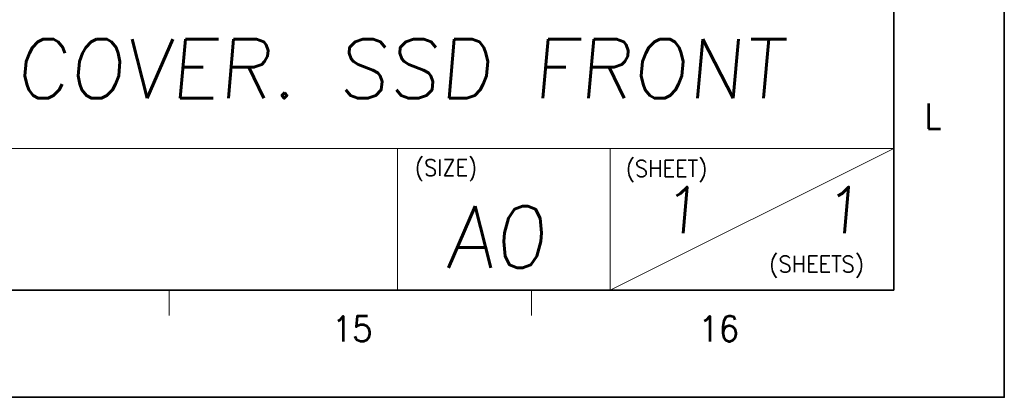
# Model space of a CAD drawing. Header units: millimetres. Extents: x 4497 to 11741, y 5958 to 12619.
# Tile 370 of 424: x 6828 to 7021, y 11768 to 11842. Entities that reach past the tile are written whole.
import ezdxf
from ezdxf.enums import TextEntityAlignment as Align

# ---------------------------------------------------------------- set-up
doc = ezdxf.new("R2010")
doc.units = ezdxf.units.MM
doc.header["$LTSCALE"] = 0.8
doc.layers.get('0').update_dxf_attribs({"linetype": 'CONTINUOUS', "lineweight": 0})
doc.layers.add('2', color=3, linetype='CONTINUOUS', lineweight=0)
doc.styles.add('GHS', font='romans', dxfattribs={"height": 2, "bigfont": 'whgtxt'})
doc.styles.get("Standard").update_dxf_attribs({"font": 'romans.shx', "width": 0.8, "oblique": 5, "bigfont": 'whgtxt.shx'})

msp = doc.modelspace()

# ---------------------------------------------------------------- linework, layer by layer
at = {"color": 7, "linetype": 'Continuous', "lineweight": 35}
for p, q in [((6999.599, 11788.618), (6999.599, 12586.486)), ((5860.072, 11788.618), (6999.599, 11788.618))]:
    msp.add_line(p, q, dxfattribs=at)
at = {"color": 7, "linetype": 'Continuous'}
for p, q in [((6999.599, 11788.618), (6999.599, 11966.669)), ((6785.938, 11816.487), (6999.599, 11816.487)), ((6902.058, 11788.618), (6902.058, 11816.487)), ((6943.861, 11788.618), (6943.861, 11816.487)), ((6943.861, 11788.618), (6999.599, 11816.487)), ((6785.938, 11788.618), (6999.599, 11788.618)), ((6785.938, 11788.618), (6999.599, 11788.618)), ((6834.646, 11788.618), (6999.599, 11788.618)), ((6857.158, 11783.638), (6857.158, 11788.618)), ((6928.379, 11783.638), (6928.379, 11788.618))]:
    msp.add_line(p, q, dxfattribs=at)
at = {"color": 7, "linetype": 'Continuous', "lineweight": 35}
msp.add_lwpolyline([(7021.345, 12607.552), (5833.345, 12607.552), (5833.345, 11767.552), (7021.345, 11767.552)], close=True, dxfattribs=at)

# ---------------------------------------------------------------- texts
at = {"color": 7, "linetype": 'Continuous', "width": 0.933333}
for s, height, p in [('L', 4.98, (7007.324, 11822.901)), ('15', 4.9805, (6893.167, 11781.05)), ('16', 4.9805, (6965.224, 11781.05))]:
    msp.add_text(s, height=height, dxfattribs=at).set_placement(p, align=Align.MIDDLE_CENTER)
for s, p in [('(SIZE)', (6905.472, 11814.363)), ('(SHEET)', (6946.946, 11814.189)), ('(SHEETS)', (6975.163, 11795.379))]:
    msp.add_text(s, height=3.2303, dxfattribs=at).set_placement(p, align=Align.TOP_LEFT)
at = {"layer": '2', "style": 'GHS', "oblique": 5}
for s, height, p in [('COVER. SSD FRONT', 11.63482, (6826.934, 11826.398)), ('1', 9.09, (6953.923, 11799.836)), ('1', 9.09, (6985.669, 11799.836)), ('A0', 12.1196, (6911.574, 11793.024))]:
    msp.add_text(s, height=height, dxfattribs=at).set_placement(p)

doc.saveas('drawing.dxf')
